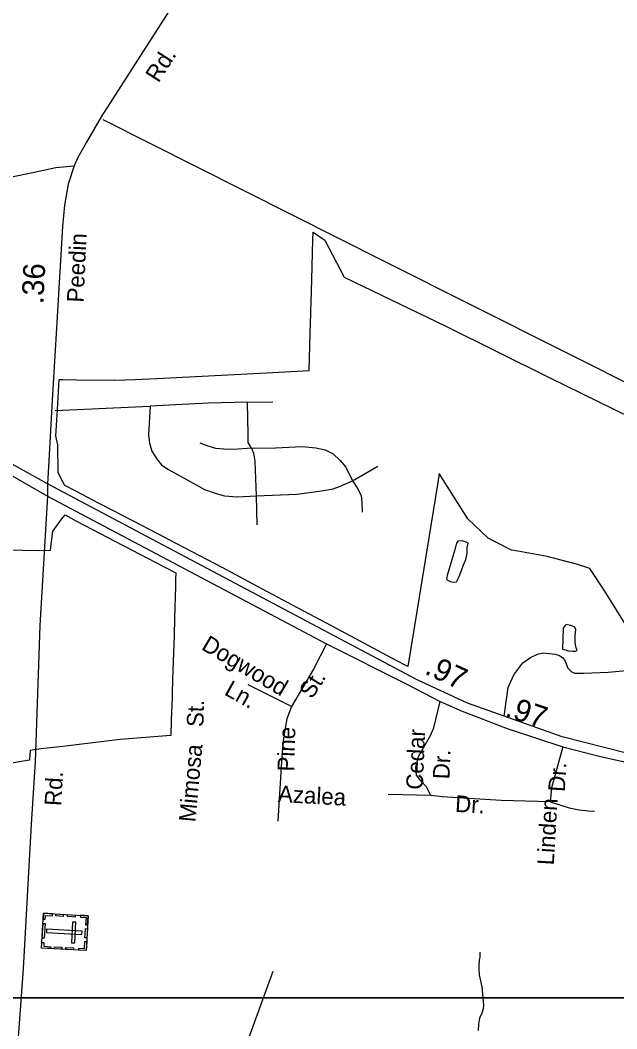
# Model space of a CAD drawing. Extents: x 2082433 to 2279600, y 546599 to 755198.
# Drawn here: x 2219756 to 2223163, y 630052 to 635808 of the extents above; entities that cross this region are included whole.
import ezdxf

# ---------------------------------------------------------------- set-up
doc = ezdxf.new("R2010")
doc.units = 0
for name, color, linetype in [('Exist Boundary Political City Limit New', 7, 'Continuous'), ('Exist Cultural Cemetery CELL', 7, 'Continuous'), ('Exist Hydrographic Creek Single Shore', 7, 'Continuous'), ('Exist Hydrographic Misc Water Feature', 7, 'Continuous'), ('Exist Road Non-System Type 51', 7, 'Continuous'), ('Exist Road Non-System Type 51 Label', 7, 'Continuous'), ('Exist Road Primary US Divided Attributed', 7, 'Continuous'), ('Exist Road Primary US Mileage Hundredths English Label', 7, 'Continuous'), ('Exist Road Secondary Mileage Hundredths English Label', 7, 'Continuous'), ('Exist Road Secondary Type 51 Attributed', 7, 'Continuous'), ('Exist Road Secondary Type 51 Label', 7, 'Continuous'), ('Map Preparation Boundary City Limit Buffer Line', 7, 'Continuous'), ('Map Preparation Inset Cut Line', 7, 'Continuous')]:
    doc.layers.add(name, color=color, linetype=linetype)

msp = doc.modelspace()

# ---------------------------------------------------------------- linework, layer by layer
at = {"layer": 'Exist Boundary Political City Limit New'}
for points in [[(2223207.2, 632369.1), (2223119.8, 632510.2), (2223090, 632555.2), (2223016.5, 632666.8), (2223008, 632679.6), (2222933, 632703.6), (2222765.2, 632746.7), (2222596.8, 632777.8), (2222562.2, 632784.1), (2222468, 632832.2), (2222429, 632852.1), (2222312.5, 632963), (2222149.2, 633220.6), (2222140.8, 633169.5), (2222006.8, 632352.7), (2221968.5, 632119.3), (2221903, 632154), (2221565, 632334.4), (2221310.5, 632470.3), (2221110.5, 632576.7), (2220912.5, 632683.4), (2220606.8, 632842.2), (2220585, 632853.6), (2220398.5, 632951), (2220331.8, 632985.8), (2220232.8, 633037.2), (2220203.5, 633052.5), (2220077.5, 633117.8), (2220010.5, 633153), (2220000, 633172.9), (2219973, 633224.8), (2219971.2, 633385.1), (2219958.8, 633435.8), (2219963.5, 633492.6), (2219965.8, 633528.8), (2219967, 633551.4), (2219978.2, 633757.8), (2220000, 633757.4), (2220077.5, 633756.3), (2220292.2, 633753.1), (2220293.5, 633753.1), (2220413.8, 633758.5), (2220537, 633764.1), (2220941.8, 633784.3), (2221199, 633798.6), (2221406.8, 633809.1), (2221411.5, 634019.9), (2221415.2, 634137.1), (2221415.8, 634151.3), (2221417.2, 634197.7), (2221421, 634328.6), (2221427.8, 634555.1), (2221429.2, 634599.5), (2221495.2, 634552.2), (2221606, 634342.6), (2222185.8, 634061.4), (2222772.8, 633771.4)], [(2222772.8, 633771.4), (2223434, 633448.4)], [(2219567.8, 632787.8), (2219868, 632781.2), (2219928.2, 632784.4), (2219942, 632893.1), (2220000, 632969.9), (2220012, 632986), (2220077.5, 632950.1), (2220343.5, 632810.6), (2220578.5, 632688.2), (2220644, 632654.1), (2220643, 632614.1), (2220643, 632576.7), (2220636.8, 632398), (2220636.8, 632395.8), (2220634.2, 632294.1), (2220628, 632101.4), (2220627.8, 632094), (2220626.2, 632047.3), (2220623.5, 631963.1), (2220622.8, 631943.4), (2220618.5, 631812.7), (2220615.5, 631725.9), (2220326.8, 631703.3), (2220077.5, 631672.7), (2220000, 631663.8), (2219872.8, 631649.1), (2219812.2, 631640.9), (2219809.8, 631585.9), (2219329.8, 631506)]]:
    msp.add_lwpolyline(points, dxfattribs=at)
at = {"layer": 'Exist Cultural Cemetery CELL'}
for points in [[(2220143.7, 630697.4), (2220132.8, 630498.6), (2219878.5, 630512.5), (2219889.4, 630711.3)], [(2219887.7, 630678.3), (2219899.1, 630677.7), (2219900.3, 630699.6), (2219940.7, 630697.4), (2219941.3, 630708.5), (2219889.5, 630711.4)], [(2219959.3, 630707.5), (2220002.5, 630705.2), (2220001.9, 630693.8), (2219958.6, 630696.2)], [(2220026.4, 630703.8), (2220069.6, 630701.5), (2220069, 630690.1), (2220025.8, 630692.5)], [(2220100.4, 630699.8), (2220099.8, 630688.4), (2220131.9, 630686.7), (2220129.7, 630646.2), (2220140.8, 630645.6), (2220143.7, 630697.4)], [(2219897.7, 630653.3), (2219893.1, 630568.6), (2219881.7, 630569.2), (2219886.4, 630653.9)], [(2220108.4, 630590.1), (2220109.5, 630608.8), (2219907, 630619.9), (2219906, 630601.2)], [(2220073.5, 630660.4), (2220054.8, 630661.4), (2220048.4, 630543.8), (2220067, 630542.8)], [(2220139.6, 630623.4), (2220136.8, 630571.7), (2220125.4, 630572.3), (2220128.2, 630624)], [(2220089.5, 630500.9), (2220090.1, 630512.2), (2220122.2, 630510.5), (2220124.5, 630551), (2220135.6, 630550.4), (2220132.7, 630498.5)], [(2219880.3, 630545.6), (2219891.8, 630545), (2219890.6, 630523), (2219931, 630520.8), (2219930.4, 630509.7), (2219878.5, 630512.5)], [(2219951.3, 630519.9), (2219994.6, 630517.6), (2219993.9, 630506.2), (2219950.7, 630508.6)], [(2220017.1, 630516.3), (2220060.4, 630513.9), (2220059.8, 630502.5), (2220016.5, 630504.9)]]:
    msp.add_lwpolyline(points, close=True, dxfattribs=at)
at = {"layer": 'Exist Hydrographic Creek Single Shore'}
msp.add_lwpolyline([(2222379.7, 630489.2), (2222380.1, 630461.2), (2222376.2, 630443.1), (2222374.8, 630410.9), (2222374.6, 630389), (2222376.6, 630361.1), (2222391.4, 630291.1), (2222400, 630207.5), (2222402.3, 630185.3), (2222400.2, 630165.3), (2222392.4, 630141.4), (2222378.7, 630113.4), (2222373.1, 630079), (2222370.9, 630043.2)], dxfattribs=at)
at = {"layer": 'Exist Hydrographic Misc Water Feature'}
for points in [[(2222189.6, 632616.7), (2222211.4, 632604.8), (2222229.4, 632601), (2222247.6, 632603.1), (2222263.2, 632633.1), (2222277.2, 632673.2), (2222286.6, 632699.4), (2222300.6, 632729.7), (2222308.1, 632765.5), (2222308.1, 632797.5), (2222314.1, 632823.8), (2222301.8, 632829.3), (2222279.8, 632837.5), (2222255.6, 632835), (2222248.1, 632823.2), (2222244.2, 632809.2), (2222236.6, 632779.1), (2222226.5, 632747), (2222193.3, 632638.8), (2222189.6, 632616.7)], [(2222851.9, 632219.5), (2222886, 632209.8), (2222912, 632207.9), (2222926, 632207.9), (2222935.6, 632212.1), (2222929.9, 632225.9), (2222925.5, 632254.2), (2222925.3, 632295.9), (2222928.8, 632331.9), (2222923.3, 632344.1), (2222900.9, 632354), (2222890.7, 632355.9), (2222872.6, 632359.9), (2222865.1, 632351.7), (2222857.1, 632339.5), (2222851.9, 632219.5)]]:
    msp.add_lwpolyline(points, dxfattribs=at)
at = {"layer": 'Exist Road Non-System Type 51'}
for p, q in [((2219955.9, 633580.5), (2220498.1, 633605.2)), ((2221053.3, 633627.9), (2221197.6, 633629.9)), ((2221652.6, 633180), (2221798.2, 633263.9)), ((2221102.7, 633093.6), (2221106.6, 632929.1)), ((2221305.5, 631891.6), (2221057.2, 632015.1)), ((2222099.9, 631384.6), (2221856.7, 631388.5))]:
    msp.add_line(p, q, dxfattribs=at)
for points in [[(2224894.9, 632905.2), (2224867, 632911.5), (2221839.2, 634428.9), (2220229.7, 635240.2)], [(2220498.1, 633605.2), (2220489, 633442), (2220494.2, 633395.2), (2220507.2, 633349.7), (2220537.1, 633300.3), (2220563.1, 633270.4), (2220598.2, 633245.7), (2220708.7, 633185.2), (2220808.8, 633130.6), (2220875.1, 633106.6), (2220923.2, 633093.6), (2220994.7, 633088.4), (2221102.7, 633093.6)], [(2221053.3, 633627.9), (2220828.3, 633622.7), (2220498.1, 633605.2)], [(2221076.7, 633366), (2221058.5, 633399.1), (2221058.5, 633444.6), (2221053.3, 633627.9)], [(2221076.7, 633366), (2220975.2, 633358.2), (2220919.3, 633359.5), (2220872.5, 633364.7), (2220829.6, 633377.7), (2220782.8, 633394.6)], [(2221076.7, 633366), (2221214.5, 633367.3), (2221366.6, 633375.1), (2221444.6, 633367.3), (2221497.9, 633356.9), (2221542.1, 633333.5), (2221583.7, 633295.7), (2221614.9, 633258), (2221652.6, 633180)], [(2221076.7, 633366), (2221088.4, 633337.4), (2221094.9, 633291.8), (2221102.7, 633093.6)], [(2221102.7, 633093.6), (2221335.4, 633103.3), (2221477.1, 633121.5), (2221543.4, 633133.2), (2221578.5, 633147.5), (2221652.6, 633180)], [(2221652.6, 633180), (2221679.9, 633139.1), (2221702, 633094.9), (2221705.9, 633055.9), (2221708.5, 633000)], [(2222519.8, 631835.7), (2222541.9, 631999.5), (2222574.4, 632072.3), (2222625.1, 632141.2), (2222669.3, 632171.1), (2222709.6, 632190.6), (2222742.1, 632197.1), (2222811, 632190.6), (2222835.7, 632182.8), (2222855.2, 632169.8), (2222866.9, 632150.3), (2222882.5, 632110), (2222902, 632091.8), (2222921.5, 632081.4), (2222973.6, 632081.4), (2223114, 632087.9), (2223364.9, 632110.7), (2223435.1, 632128.9), (2223459.8, 632148.4), (2223483.2, 632188.7), (2223544.3, 632318.7), (2223572.9, 632358.4)], [(2221505.7, 632249.8), (2221431.6, 632104.2), (2221305.5, 631891.6)], [(2221305.5, 631891.6), (2221278.2, 631821.4), (2221269.1, 631768.1), (2221258.7, 631712.8), (2221249.6, 631608.8), (2221226.2, 631237.6)], [(2222099.9, 631384.6), (2222076.5, 631434), (2222042.7, 631466.5), (2222019.3, 631500.3), (2222014.1, 631543.2), (2222031, 631605.6), (2222098.6, 631725.8), (2222118.1, 631770), (2222154.5, 631920.9)], [(2222853.9, 631660.8), (2222788.9, 631426.8), (2222782.4, 631348.1)], [(2222782.4, 631348.1), (2222501.6, 631355.9), (2222164.9, 631376.1), (2222099.9, 631384.6)], [(2222782.4, 631348.1), (2222890.3, 631313), (2222947.5, 631301.3), (2223000.9, 631296.1), (2223036, 631293.5)], [(2220486.9, 629163.2), (2220573.3, 629163.2), (2220623.8, 629176.4), (2220669, 629205.7), (2220727.5, 629245.6), (2220780.7, 629296.1), (2220828.5, 629359.9), (2220893.7, 629530.1), (2221018.6, 629878.4), (2221200.7, 630380.9)]]:
    msp.add_lwpolyline(points, dxfattribs=at)
at = {"layer": 'Exist Road Primary US Divided Attributed'}
for points in [[(2219911.2, 633162.4), (2219231.8, 633538.9), (2218834.2, 633761.6), (2218174.3, 634119.9), (2217742.5, 634350.3), (2217564.6, 634449), (2217491.8, 634486.2), (2217303.7, 634586.8)], [(2217238.7, 634541.3), (2217449.4, 634414), (2217582.1, 634340.6), (2217685.2, 634299.4), (2217788.8, 634242.5), (2217892.5, 634183.5), (2218238, 634002.5), (2218729.1, 633753.5), (2218955.5, 633635.5), (2219303.2, 633441.4), (2219911.2, 633091.9)], [(2224701.8, 631541.7), (2224507.5, 631539.7), (2224372, 631542.5), (2224124.9, 631536.9), (2223861.3, 631544.2), (2223656.2, 631559.5), (2223478.2, 631580.7), (2223226, 631624.3), (2222851.3, 631717.7), (2222519.8, 631835.7), (2222309.3, 631910.6), (2222022.7, 632043.8), (2219911.2, 633162.4)], [(2219911.2, 633091.9), (2221505.7, 632249.8), (2221960.1, 632021.5), (2222154.5, 631920.9), (2222279, 631865.8), (2222537.3, 631765.1), (2222853.9, 631660.8), (2223061.1, 631607.3), (2223352.1, 631544.3), (2223484, 631521.4), (2223667.5, 631500.2), (2223873.7, 631490.3), (2224115.1, 631483.2), (2224371.6, 631483.5), (2224502.3, 631482.6), (2224682.9, 631487.4)]]:
    msp.add_lwpolyline(points, dxfattribs=at)
at = {"layer": 'Exist Road Secondary Type 51 Attributed'}
for points in [[(2224060, 641270), (2223966.4, 641135.9), (2223867.2, 640983.6), (2223715, 640743.4), (2223655.3, 640649.1), (2223544.9, 640473.8), (2223451.3, 640322.9), (2223229.6, 639975.1), (2222934.9, 639515.6), (2222714.2, 639172.7), (2222587.7, 638967.3), (2222193.4, 638347.4), (2221850.4, 637805.3), (2221743.4, 637634), (2220219.2, 635256.9), (2220133.6, 635113), (2220083.5, 635020.3), (2220064.2, 634977.8)], [(2217756.1, 634790.1), (2217996.6, 634789), (2218236, 634774.8), (2218550.8, 634754.6), (2218679.2, 634748.2), (2218815.6, 634747), (2218915.8, 634756.3), (2218983.5, 634765.7), (2219290, 634829.8), (2219619.9, 634897.4), (2219817.7, 634936.4), (2219958.7, 634966.7), (2220064.2, 634977.8)], [(2220064.2, 634977.8), (2220029.3, 634872.3), (2220008.3, 634752.3), (2219998.4, 634630.5), (2219966.6, 634114.7), (2219939.2, 633639.1), (2219919.4, 633294.1), (2219911.2, 633162.4)], [(2219911.2, 633162.4), (2219911.2, 633091.9)], [(2219911.2, 633091.9), (2219867.6, 632353.8), (2219840.6, 631576.4), (2219819.5, 631220.4), (2219772.3, 630394.8), (2219736.7, 629899.3), (2219726.1, 629499), (2219710.7, 629193.1), (2219674.2, 628694.7), (2219652, 628310.8), (2219635.7, 628087.5), (2219624.1, 627859.5), (2219607.8, 627390.9), (2219603.5, 627104.2), (2219594.8, 626998.4), (2219585.7, 626942.6)]]:
    msp.add_lwpolyline(points, dxfattribs=at)
at = {"layer": 'Map Preparation Boundary City Limit Buffer Line'}
for points in [[(2223207.2, 632369.1), (2223119.8, 632510.2), (2223090, 632555.2), (2223016.5, 632666.8), (2223008, 632679.6), (2222933, 632703.6), (2222765.2, 632746.7), (2222596.8, 632777.8), (2222562.2, 632784.1), (2222468, 632832.2), (2222429, 632852.1), (2222312.5, 632963), (2222149.2, 633220.6), (2222140.8, 633169.5), (2222006.8, 632352.7), (2221968.5, 632119.3), (2221903, 632154), (2221565, 632334.4), (2221310.5, 632470.3), (2221110.5, 632576.7), (2220912.5, 632683.4), (2220606.8, 632842.2), (2220585, 632853.6), (2220398.5, 632951), (2220331.8, 632985.8), (2220232.8, 633037.2), (2220203.5, 633052.5), (2220077.5, 633117.8), (2220010.5, 633153), (2220000, 633172.9), (2219973, 633224.8), (2219971.2, 633385.1), (2219958.8, 633435.8), (2219963.5, 633492.6), (2219965.8, 633528.8), (2219967, 633551.4), (2219978.2, 633757.8), (2220000, 633757.4), (2220077.5, 633756.3), (2220292.2, 633753.1), (2220293.5, 633753.1), (2220413.8, 633758.5), (2220537, 633764.1), (2220941.8, 633784.3), (2221199, 633798.6), (2221406.8, 633809.1), (2221411.5, 634019.9), (2221415.2, 634137.1), (2221415.8, 634151.3), (2221417.2, 634197.7), (2221421, 634328.6), (2221427.8, 634555.1), (2221429.2, 634599.5), (2221495.2, 634552.2), (2221606, 634342.6), (2222185.8, 634061.4), (2222772.8, 633771.4)], [(2222772.8, 633771.4), (2223434, 633448.4)], [(2219567.8, 632787.8), (2219868, 632781.2), (2219928.2, 632784.4), (2219942, 632893.1), (2220000, 632969.9), (2220012, 632986), (2220077.5, 632950.1), (2220343.5, 632810.6), (2220578.5, 632688.2), (2220644, 632654.1), (2220643, 632614.1), (2220643, 632576.7), (2220636.8, 632398), (2220636.8, 632395.8), (2220634.2, 632294.1), (2220628, 632101.4), (2220627.8, 632094), (2220626.2, 632047.3), (2220623.5, 631963.1), (2220622.8, 631943.4), (2220618.5, 631812.7), (2220615.5, 631725.9), (2220326.8, 631703.3), (2220077.5, 631672.7), (2220000, 631663.8), (2219872.8, 631649.1), (2219812.2, 631640.9), (2219809.8, 631585.9), (2219329.8, 631506)]]:
    msp.add_lwpolyline(points, dxfattribs=at)
at = {"layer": 'Map Preparation Inset Cut Line'}
for points in [[(2179108.5, 674476.7), (2254791.7, 674476.7), (2254791.7, 645771.4), (2239582.9, 645768.1), (2239582.9, 630228.2), (2179108.5, 630228.2)], [(2201171.6, 601522.9), (2201171.6, 630228.2), (2239582.9, 630228.2), (2239582.9, 645768.1), (2269582.7, 645768.1), (2253496.2, 601522.9)]]:
    msp.add_lwpolyline(points, close=True, dxfattribs=at)

# ---------------------------------------------------------------- texts
at = {"layer": 'Exist Road Non-System Type 51 Label'}
for s, rotation, p in [('Dogwood', 329.41494, (2220785.1, 632220.4)), ('St.', 57.44313, (2221422.6, 631929.8)), ('Ln.', 330.76383, (2220915.7, 631962.1)), ('St.', 88.17875, (2220801.7, 631773.6)), ('Pine', 88.29381, (2221320.1, 631519.8)), ('Cedar', 87.60178, (2222054.4, 631415.2)), ('Mimosa', 84.77341, (2220756.5, 631229.1)), ('Dr.', 87.60178, (2222206.6, 631475)), ('Dr.', 86.33028, (2222865.2, 631402.4)), ('Azalea', 356.76188, (2221226.4, 631347.3)), ('Dr.', 356.76182, (2222237.5, 631290.5)), ('Linden', 86.60669, (2222802.5, 630984.1))]:
    msp.add_text(s, height=95, rotation=rotation, dxfattribs=at).set_placement(p)
at = {"layer": 'Exist Road Primary US Mileage Hundredths English Label'}
msp.add_text('.97', height=125, rotation=341.77886, dxfattribs=at).set_placement((2222518.9, 631836.9))
at = {"layer": 'Exist Road Secondary Mileage Hundredths English Label'}
for s, rotation, p in [('.36', 87.29833, (2219888.5, 634186.6)), ('.97', 335.08062, (2222059.3, 632081.1))]:
    msp.add_text(s, height=125, rotation=rotation, dxfattribs=at).set_placement(p)
at = {"layer": 'Exist Road Secondary Type 51 Label'}
for s, rotation, p in [('Rd.', 57.24418, (2220544.9, 635446.9)), ('Peedin', 87.29833, (2220117.2, 634195.4)), ('Rd.', 86.86978, (2219989.7, 631322.3))]:
    msp.add_text(s, height=95, rotation=rotation, dxfattribs=at).set_placement(p)

doc.saveas('drawing.dxf')
